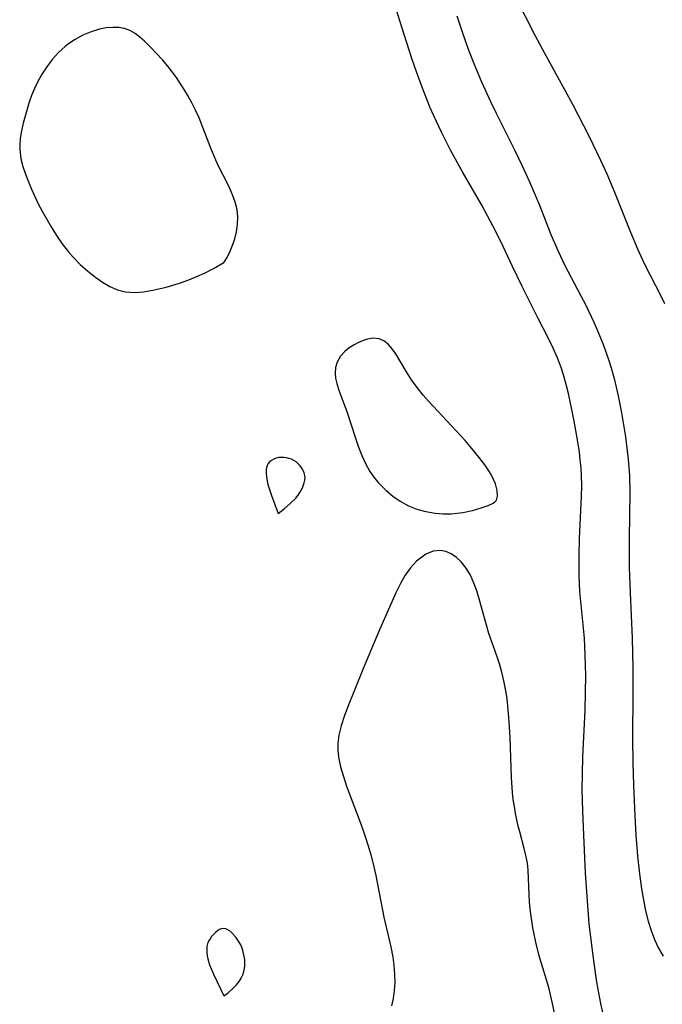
# Model space of a CAD drawing. Header units: metres. Extents: x 1073367 to 1082519, y 1569854 to 1574957.
# Tile 772 of 1056: x 1080981 to 1081099, y 1571286 to 1571468. Entities that reach past the tile are written whole.
import ezdxf

# ---------------------------------------------------------------- set-up
doc = ezdxf.new("R2010")
doc.units = ezdxf.units.M
doc.layers.add('CGG_CurvaNivelLidar_v1', color=253, linetype='Continuous', lineweight=30)

msp = doc.modelspace()

# ---------------------------------------------------------------- linework, layer by layer
at = {"layer": 'CGG_CurvaNivelLidar_v1'}
for p, q in [((1081051.7171, 1571464.9125, 76.5), (1081048.3647, 1571475.5982, 76.5)), ((1081075.8694, 1571464.8636, 75.5), (1081072.2912, 1571471.8441, 75.5)), ((1081061.4671, 1571468.3773, 76), (1081062.4974, 1571465.2152, 76)), ((1080996.7687, 1571466.1379, 77), (1080995.5071, 1571465.888, 77)), ((1080998.0132, 1571466.2426, 77), (1080996.7687, 1571466.1379, 77)), ((1080999.1062, 1571466.1964, 77), (1080998.0132, 1571466.2426, 77)), ((1081000.1561, 1571466.0058, 77), (1080999.1062, 1571466.1964, 77)), ((1081001.1456, 1571465.6572, 77), (1081000.1561, 1571466.0058, 77)), ((1080992.4797, 1571464.782, 77), (1080991.022, 1571463.9994, 77)), ((1080993.9829, 1571465.4162, 77), (1080992.4797, 1571464.782, 77)), ((1080995.5071, 1571465.888, 77), (1080993.9829, 1571465.4162, 77)), ((1081002.0875, 1571465.1261, 77), (1081001.1456, 1571465.6572, 77)), ((1081002.9768, 1571464.4528, 77), (1081002.0875, 1571465.1261, 77)), ((1081003.8427, 1571463.6768, 77), (1081002.9768, 1571464.4528, 77)), ((1081053.2213, 1571460.3284, 76.5), (1081051.7171, 1571464.9125, 76.5)), ((1081062.4974, 1571465.2152, 76), (1081063.562, 1571462.2264, 76)), ((1081077.2683, 1571462.2017, 75.5), (1081075.8694, 1571464.8636, 75.5)), ((1080989.1918, 1571462.7197, 77), (1080987.9545, 1571461.5815, 77)), ((1080989.6376, 1571463.0693, 77), (1080989.1918, 1571462.7197, 77)), ((1080991.022, 1571463.9994, 77), (1080989.6376, 1571463.0693, 77)), ((1081004.9684, 1571462.5679, 77), (1081003.8427, 1571463.6768, 77)), ((1081007.1297, 1571460.2516, 77), (1081004.9684, 1571462.5679, 77)), ((1080987.9545, 1571461.5815, 77), (1080986.8228, 1571460.3086, 77)), ((1081063.562, 1571462.2264, 76), (1081064.5979, 1571459.55, 76)), ((1081081.4677, 1571454.609, 75.5), (1081077.2683, 1571462.2017, 75.5)), ((1080985.789, 1571458.9314, 77), (1080984.8533, 1571457.4713, 77)), ((1080986.8228, 1571460.3086, 77), (1080985.789, 1571458.9314, 77)), ((1081008.1354, 1571459.0696, 77), (1081007.1297, 1571460.2516, 77)), ((1081008.9388, 1571458.0367, 77), (1081008.1354, 1571459.0696, 77)), ((1081054.016, 1571458.053, 76.5), (1081053.2213, 1571460.3284, 76.5)), ((1081064.5979, 1571459.55, 76), (1081066.0003, 1571456.1703, 76)), ((1080984.8533, 1571457.4713, 77), (1080984.1672, 1571456.2307, 77)), ((1081009.7119, 1571456.9662, 77), (1081008.9388, 1571458.0367, 77)), ((1081011.1675, 1571454.7649, 77), (1081009.7119, 1571456.9662, 77)), ((1081055.1256, 1571455.0334, 76.5), (1081054.016, 1571458.053, 76.5)), ((1080984.1672, 1571456.2307, 77), (1080983.551, 1571454.9541, 77)), ((1081066.0003, 1571456.1703, 76), (1081067.6403, 1571452.5436, 76)), ((1080983.0081, 1571453.6488, 77), (1080982.5691, 1571452.4113, 77)), ((1080983.551, 1571454.9541, 77), (1080983.0081, 1571453.6488, 77)), ((1081011.8458, 1571453.6403, 77), (1081011.1675, 1571454.7649, 77)), ((1081012.5845, 1571452.3051, 77), (1081011.8458, 1571453.6403, 77)), ((1081056.5617, 1571451.4052, 76.5), (1081055.1256, 1571455.0334, 76.5)), ((1081082.8568, 1571452.0249, 75.5), (1081081.4677, 1571454.609, 75.5)), ((1080982.5691, 1571452.4113, 77), (1080982.18, 1571451.164, 77)), ((1081013.2682, 1571450.9408, 77), (1081012.5845, 1571452.3051, 77)), ((1081067.6403, 1571452.5436, 76), (1081068.6259, 1571450.5187, 76)), ((1081085.8621, 1571446.1256, 75.5), (1081082.8568, 1571452.0249, 75.5)), ((1080982.18, 1571451.164, 77), (1080981.4529, 1571448.5292, 77)), ((1081013.8932, 1571449.5509, 77), (1081013.2682, 1571450.9408, 77)), ((1081057.2166, 1571449.8893, 76.5), (1081056.5617, 1571451.4052, 76.5)), ((1081058.6092, 1571446.8942, 76.5), (1081057.2166, 1571449.8893, 76.5)), ((1081068.6259, 1571450.5187, 76), (1081072.1466, 1571443.4948, 76)), ((1080981.4529, 1571448.5292, 77), (1080981.1354, 1571447.1506, 77)), ((1081014.6004, 1571447.7761, 77), (1081013.8932, 1571449.5509, 77)), ((1080981.1354, 1571447.1506, 77), (1080980.9066, 1571445.7781, 77)), ((1081016.0605, 1571443.9255, 77), (1081014.6004, 1571447.7761, 77)), ((1081060.2771, 1571443.6005, 76.5), (1081058.6092, 1571446.8942, 76.5)), ((1081088.0132, 1571441.6934, 75.5), (1081085.8621, 1571446.1256, 75.5)), ((1080980.9066, 1571445.7781, 77), (1080980.8075, 1571444.4092, 77)), ((1080980.8075, 1571444.4092, 77), (1080980.8228, 1571443.682, 77)), ((1080980.8228, 1571443.682, 77), (1080981.0454, 1571441.996, 77)), ((1081016.9693, 1571441.7261, 77), (1081016.0605, 1571443.9255, 77)), ((1081062.5149, 1571439.562, 76.5), (1081060.2771, 1571443.6005, 76.5)), ((1081072.1466, 1571443.4948, 76), (1081073.5079, 1571440.6903, 76)), ((1080981.0454, 1571441.996, 77), (1080981.4038, 1571440.5649, 77)), ((1080981.4038, 1571440.5649, 77), (1080981.8727, 1571439.1373, 77)), ((1081017.6132, 1571440.3429, 77), (1081016.9693, 1571441.7261, 77)), ((1081073.5079, 1571440.6903, 76), (1081074.8749, 1571437.7473, 76)), ((1081089.1996, 1571439.1118, 75.5), (1081088.0132, 1571441.6934, 75.5)), ((1080981.8727, 1571439.1373, 77), (1080982.4149, 1571437.7083, 77)), ((1081019.0062, 1571437.6411, 77), (1081017.6132, 1571440.3429, 77)), ((1081066.0666, 1571433.3962, 76.5), (1081062.5149, 1571439.562, 76.5)), ((1081090.6377, 1571435.7805, 75.5), (1081089.1996, 1571439.1118, 75.5)), ((1080982.4149, 1571437.7083, 77), (1080982.9724, 1571436.35, 77)), ((1081019.561, 1571436.4969, 77), (1081019.0062, 1571437.6411, 77)), ((1081074.8749, 1571437.7473, 76), (1081076.7411, 1571433.392, 76)), ((1080982.9724, 1571436.35, 77), (1080983.5721, 1571434.9955, 77)), ((1081020.0788, 1571435.3083, 77), (1081019.561, 1571436.4969, 77)), ((1081020.5573, 1571433.9812, 77), (1081020.0788, 1571435.3083, 77)), ((1081093.5403, 1571428.4043, 75.5), (1081090.6377, 1571435.7805, 75.5)), ((1080983.5721, 1571434.9955, 77), (1080984.2225, 1571433.655, 77)), ((1080984.2225, 1571433.655, 77), (1080984.9369, 1571432.3207, 77)), ((1081020.8998, 1571432.6245, 77), (1081020.5573, 1571433.9812, 77)), ((1081068.1873, 1571429.4799, 76.5), (1081066.0666, 1571433.3962, 76.5)), ((1081076.7411, 1571433.392, 76), (1081078.8259, 1571428.0334, 76)), ((1080984.9369, 1571432.3207, 77), (1080986.6308, 1571429.403, 77)), ((1081021.0602, 1571431.2457, 77), (1081020.8998, 1571432.6245, 77)), ((1081020.8024, 1571428.5054, 77), (1081021.0153, 1571429.8627, 77)), ((1081021.0153, 1571429.8627, 77), (1081021.0602, 1571431.2457, 77)), ((1080986.6308, 1571429.403, 77), (1080987.61, 1571427.8294, 77)), ((1080987.61, 1571427.8294, 77), (1080988.6489, 1571426.3024, 77)), ((1081020.4709, 1571427.211, 77), (1081020.8024, 1571428.5054, 77)), ((1081069.5734, 1571426.6836, 76.5), (1081068.1873, 1571429.4799, 76.5)), ((1081078.8259, 1571428.0334, 76), (1081080.1524, 1571424.8999, 76)), ((1081094.8313, 1571425.3031, 75.5), (1081093.5403, 1571428.4043, 75.5)), ((1080988.6489, 1571426.3024, 77), (1080989.7727, 1571424.8448, 77)), ((1081019.996, 1571425.8274, 77), (1081020.4709, 1571427.211, 77)), ((1081071.7271, 1571422.0878, 76.5), (1081069.5734, 1571426.6836, 76.5)), ((1080989.7727, 1571424.8448, 77), (1080990.6747, 1571423.8099, 77)), ((1081019.034, 1571423.7134, 77), (1081019.4942, 1571424.6416, 77)), ((1081019.4942, 1571424.6416, 77), (1081019.996, 1571425.8274, 77)), ((1081080.1524, 1571424.8999, 76), (1081081.3409, 1571422.435, 76)), ((1081096.0744, 1571422.6216, 75.5), (1081094.8313, 1571425.3031, 75.5)), ((1080990.6747, 1571423.8099, 77), (1080991.9809, 1571422.4891, 77)), ((1080991.9809, 1571422.4891, 77), (1080993.3533, 1571421.2645, 77)), ((1081016.5945, 1571421.7489, 77), (1081018.5, 1571422.864, 77)), ((1081018.5, 1571422.864, 77), (1081018.6823, 1571423.1023, 77)), ((1081018.6823, 1571423.1023, 77), (1081019.034, 1571423.7134, 77)), ((1081081.3409, 1571422.435, 76), (1081084.3663, 1571416.7127, 76)), ((1081099.229, 1571416.4888, 75.5), (1081096.0744, 1571422.6216, 75.5)), ((1080993.3533, 1571421.2645, 77), (1080994.7681, 1571420.1337, 77)), ((1081013.5904, 1571420.2981, 77), (1081015.03, 1571420.9489, 77)), ((1081015.03, 1571420.9489, 77), (1081016.5945, 1571421.7489, 77)), ((1081073.5111, 1571418.3782, 76.5), (1081071.7271, 1571422.0878, 76.5)), ((1080994.7681, 1571420.1337, 77), (1080996.0857, 1571419.1955, 77)), ((1080996.0857, 1571419.1955, 77), (1080997.4396, 1571418.3901, 77)), ((1081007.827, 1571418.2832, 77), (1081010.2861, 1571419.0391, 77)), ((1081010.2861, 1571419.0391, 77), (1081011.9939, 1571419.6534, 77)), ((1081011.9939, 1571419.6534, 77), (1081013.5904, 1571420.2981, 77)), ((1080997.4396, 1571418.3901, 77), (1080998.8512, 1571417.7784, 77)), ((1080998.8512, 1571417.7784, 77), (1081000.3442, 1571417.4149, 77)), ((1081000.3442, 1571417.4149, 77), (1081002.0747, 1571417.3234, 77)), ((1081002.0747, 1571417.3234, 77), (1081003.6646, 1571417.4385, 77)), ((1081003.6646, 1571417.4385, 77), (1081005.3667, 1571417.7038, 77)), ((1081005.3667, 1571417.7038, 77), (1081007.827, 1571418.2832, 77)), ((1081076.4031, 1571412.626, 76.5), (1081073.5111, 1571418.3782, 76.5)), ((1081084.3663, 1571416.7127, 76), (1081085.2015, 1571415.0678, 76)), ((1081099.8239, 1571415.2272, 75.5), (1081099.229, 1571416.4888, 75.5)), ((1081085.2015, 1571415.0678, 76), (1081086.7308, 1571411.8415, 76)), ((1081078.36, 1571408.8246, 76.5), (1081076.4031, 1571412.626, 76.5)), ((1081086.7308, 1571411.8415, 76), (1081087.3449, 1571410.4227, 76)), ((1081087.3449, 1571410.4227, 76), (1081088.4914, 1571407.553, 76)), ((1081043.4603, 1571408.1216, 77), (1081042.5398, 1571407.6595, 77)), ((1081044.7303, 1571408.6078, 77), (1081043.4603, 1571408.1216, 77)), ((1081045.9712, 1571408.8562, 77), (1081044.7303, 1571408.6078, 77)), ((1081047.1416, 1571408.7587, 77), (1081045.9712, 1571408.8562, 77)), ((1081047.9949, 1571408.3712, 77), (1081047.1416, 1571408.7587, 77)), ((1081048.7852, 1571407.7447, 77), (1081047.9949, 1571408.3712, 77)), ((1081079.2161, 1571407.0546, 76.5), (1081078.36, 1571408.8246, 76.5)), ((1081040.7306, 1571406.3694, 77), (1081039.9974, 1571405.5688, 77)), ((1081041.5927, 1571407.0649, 77), (1081040.7306, 1571406.3694, 77)), ((1081042.5398, 1571407.6595, 77), (1081041.5927, 1571407.0649, 77)), ((1081049.5195, 1571406.9317, 77), (1081048.7852, 1571407.7447, 77)), ((1081050.2029, 1571405.9753, 77), (1081049.5195, 1571406.9317, 77)), ((1081080.0032, 1571405.2559, 76.5), (1081079.2161, 1571407.0546, 76.5)), ((1081088.4914, 1571407.553, 76), (1081089.5032, 1571404.7207, 76)), ((1081039.3504, 1571404.4494, 77), (1081039.0715, 1571403.4694, 77)), ((1081039.9974, 1571405.5688, 77), (1081039.3504, 1571404.4494, 77)), ((1081052.1696, 1571402.6595, 77), (1081050.2029, 1571405.9753, 77)), ((1081080.7442, 1571403.2897, 76.5), (1081080.0032, 1571405.2559, 76.5)), ((1081089.5032, 1571404.7207, 76), (1081089.9171, 1571403.3984, 76)), ((1081039.0715, 1571403.4694, 77), (1081038.9979, 1571402.4143, 77)), ((1081038.9979, 1571402.4143, 77), (1081039.0894, 1571401.4665, 77)), ((1081053.099, 1571401.2021, 77), (1081052.1696, 1571402.6595, 77)), ((1081081.2544, 1571401.6878, 76.5), (1081080.7442, 1571403.2897, 76.5)), ((1081089.9171, 1571403.3984, 76), (1081090.4687, 1571401.416, 76)), ((1081039.0894, 1571401.4665, 77), (1081039.2991, 1571400.4963, 77)), ((1081054.3239, 1571399.4891, 77), (1081053.099, 1571401.2021, 77)), ((1081081.7042, 1571400.0646, 76.5), (1081081.2544, 1571401.6878, 76.5)), ((1081090.4687, 1571401.416, 76), (1081091.2315, 1571398.2346, 76)), ((1081039.2991, 1571400.4963, 77), (1081039.6835, 1571399.2666, 77)), ((1081039.6835, 1571399.2666, 77), (1081041.2021, 1571395.1377, 77)), ((1081055.2422, 1571398.3548, 77), (1081054.3239, 1571399.4891, 77)), ((1081082.0458, 1571398.6881, 76.5), (1081081.7042, 1571400.0646, 76.5)), ((1081056.2123, 1571397.2444, 77), (1081055.2422, 1571398.3548, 77)), ((1081060.4825, 1571392.7003, 77), (1081056.2123, 1571397.2444, 77)), ((1081082.7576, 1571395.4231, 76.5), (1081082.0458, 1571398.6881, 76.5)), ((1081091.2315, 1571398.2346, 76), (1081091.8606, 1571395.0781, 76)), ((1081041.2021, 1571395.1377, 77), (1081042.752, 1571390.4169, 77)), ((1081083.1254, 1571393.5355, 76.5), (1081082.7576, 1571395.4231, 76.5)), ((1081083.6651, 1571390.481, 76.5), (1081083.1254, 1571393.5355, 76.5)), ((1081091.8606, 1571395.0781, 76), (1081092.5717, 1571390.6774, 76)), ((1081062.9669, 1571389.9652, 77), (1081060.4825, 1571392.7003, 77)), ((1081042.752, 1571390.4169, 77), (1081043.3286, 1571388.7787, 77)), ((1081064.2459, 1571388.4937, 77), (1081062.9669, 1571389.9652, 77)), ((1081084.0619, 1571387.8465, 76.5), (1081083.6651, 1571390.481, 76.5)), ((1081092.5717, 1571390.6774, 76), (1081092.9159, 1571388.0543, 76)), ((1081043.3286, 1571388.7787, 77), (1081043.9425, 1571387.2262, 77)), ((1081065.5961, 1571386.8689, 77), (1081064.2459, 1571388.4937, 77)), ((1081084.2406, 1571386.3973, 76.5), (1081084.0619, 1571387.8465, 76.5)), ((1081092.9159, 1571388.0543, 76), (1081093.0779, 1571386.5387, 76)), ((1081026.919, 1571386.0442, 77), (1081026.6384, 1571385.7146, 77)), ((1081027.2691, 1571386.3187, 77), (1081026.919, 1571386.0442, 77)), ((1081027.6703, 1571386.5414, 77), (1081027.2691, 1571386.3187, 77)), ((1081028.109, 1571386.7109, 77), (1081027.6703, 1571386.5414, 77)), ((1081028.5751, 1571386.8204, 77), (1081028.109, 1571386.7109, 77)), ((1081029.0455, 1571386.863, 77), (1081028.5751, 1571386.8204, 77)), ((1081029.5255, 1571386.85, 77), (1081029.0455, 1571386.863, 77)), ((1081030.0068, 1571386.7885, 77), (1081029.5255, 1571386.85, 77)), ((1081030.4812, 1571386.6812, 77), (1081030.0068, 1571386.7885, 77)), ((1081030.9402, 1571386.5265, 77), (1081030.4812, 1571386.6812, 77)), ((1081031.374, 1571386.3187, 77), (1081030.9402, 1571386.5265, 77)), ((1081031.8012, 1571386.0317, 77), (1081031.374, 1571386.3187, 77)), ((1081032.1902, 1571385.6911, 77), (1081031.8012, 1571386.0317, 77)), ((1081043.9425, 1571387.2262, 77), (1081044.6337, 1571385.7225, 77)), ((1081066.8078, 1571385.2574, 77), (1081065.5961, 1571386.8689, 77)), ((1081084.3812, 1571384.946, 76.5), (1081084.2406, 1571386.3973, 76.5)), ((1081093.0779, 1571386.5387, 76), (1081093.2995, 1571383.4999, 76)), ((1081026.2737, 1571384.5607, 77), (1081026.2511, 1571384.1228, 77)), ((1081026.3403, 1571384.9778, 77), (1081026.2737, 1571384.5607, 77)), ((1081026.4583, 1571385.3658, 77), (1081026.3403, 1571384.9778, 77)), ((1081026.6384, 1571385.7146, 77), (1081026.4583, 1571385.3658, 77)), ((1081032.5419, 1571385.3109, 77), (1081032.1902, 1571385.6911, 77)), ((1081032.853, 1571384.9011, 77), (1081032.5419, 1571385.3109, 77)), ((1081033.1161, 1571384.4687, 77), (1081032.853, 1571384.9011, 77)), ((1081033.3183, 1571384.018, 77), (1081033.1161, 1571384.4687, 77)), ((1081044.6337, 1571385.7225, 77), (1081045.4274, 1571384.2912, 77)), ((1081045.4274, 1571384.2912, 77), (1081046.1361, 1571383.2404, 77)), ((1081067.7953, 1571383.6848, 77), (1081066.8078, 1571385.2574, 77)), ((1081084.4737, 1571383.4922, 76.5), (1081084.3812, 1571384.946, 76.5)), ((1081026.2511, 1571384.1228, 77), (1081026.3184, 1571383.2288, 77)), ((1081026.3184, 1571383.2288, 77), (1081026.6153, 1571381.87, 77)), ((1081033.4404, 1571383.5511, 77), (1081033.3183, 1571384.018, 77)), ((1081033.3203, 1571382.1865, 77), (1081033.4216, 1571382.6476, 77)), ((1081033.4216, 1571382.6476, 77), (1081033.4669, 1571383.1039, 77)), ((1081033.4669, 1571383.1039, 77), (1081033.4404, 1571383.5511, 77)), ((1081046.1361, 1571383.2404, 77), (1081046.9252, 1571382.2579, 77)), ((1081068.2383, 1571382.8024, 77), (1081067.7953, 1571383.6848, 77)), ((1081068.5745, 1571381.9599, 77), (1081068.2383, 1571382.8024, 77)), ((1081084.5125, 1571381.5847, 76.5), (1081084.4737, 1571383.4922, 76.5)), ((1081093.2995, 1571383.4999, 76), (1081093.3706, 1571380.2442, 76)), ((1081026.6153, 1571381.87, 77), (1081027.2709, 1571379.8606, 77)), ((1081032.5216, 1571380.3602, 77), (1081032.9914, 1571381.264, 77)), ((1081032.9914, 1571381.264, 77), (1081033.3203, 1571382.1865, 77)), ((1081046.9252, 1571382.2579, 77), (1081047.6591, 1571381.4784, 77)), ((1081047.6591, 1571381.4784, 77), (1081048.4391, 1571380.7419, 77)), ((1081048.4391, 1571380.7419, 77), (1081049.6614, 1571379.71, 77)), ((1081068.8794, 1571380.7668, 77), (1081068.5745, 1571381.9599, 77)), ((1081068.9343, 1571379.7071, 77), (1081068.8794, 1571380.7668, 77)), ((1081084.479, 1571379.6733, 76.5), (1081084.5125, 1571381.5847, 76.5)), ((1081027.2709, 1571379.8606, 77), (1081028.5, 1571376.5109, 77)), ((1081030.6664, 1571378.3088, 77), (1081031.7304, 1571379.3505, 77)), ((1081031.7304, 1571379.3505, 77), (1081032.1826, 1571379.8801, 77)), ((1081032.1826, 1571379.8801, 77), (1081032.5216, 1571380.3602, 77)), ((1081049.6614, 1571379.71, 77), (1081050.9736, 1571378.757, 77)), ((1081050.9736, 1571378.757, 77), (1081052.5387, 1571377.9127, 77)), ((1081068.5, 1571378.6312, 77), (1081068.7791, 1571378.9389, 77)), ((1081068.7791, 1571378.9389, 77), (1081068.9343, 1571379.7071, 77)), ((1081084.1021, 1571371.9209, 76.5), (1081084.479, 1571379.6733, 76.5)), ((1081093.3706, 1571380.2442, 76), (1081093.2575, 1571371.9734, 76)), ((1081028.5, 1571376.5109, 77), (1081029.6047, 1571377.3987, 77)), ((1081029.6047, 1571377.3987, 77), (1081030.6664, 1571378.3088, 77)), ((1081052.5387, 1571377.9127, 77), (1081054.0724, 1571377.3151, 77)), ((1081054.0724, 1571377.3151, 77), (1081055.7318, 1571376.8567, 77)), ((1081062.5558, 1571376.6736, 77), (1081064.3667, 1571377.0667, 77)), ((1081064.3667, 1571377.0667, 77), (1081065.9448, 1571377.5383, 77)), ((1081065.9448, 1571377.5383, 77), (1081067.2114, 1571378.0065, 77)), ((1081067.2114, 1571378.0065, 77), (1081068.1856, 1571378.4387, 77)), ((1081068.1856, 1571378.4387, 77), (1081068.5, 1571378.6312, 77)), ((1081055.7318, 1571376.8567, 77), (1081057.4668, 1571376.5534, 77)), ((1081057.4668, 1571376.5534, 77), (1081058.9463, 1571376.4294, 77)), ((1081058.9463, 1571376.4294, 77), (1081060.4168, 1571376.4338, 77)), ((1081060.4168, 1571376.4338, 77), (1081062.5558, 1571376.6736, 77)), ((1081084.0117, 1571368.7576, 76.5), (1081084.1021, 1571371.9209, 76.5)), ((1081093.2575, 1571371.9734, 76), (1081093.2786, 1571366.5615, 76)), ((1081058.3958, 1571369.7096, 77), (1081057.0709, 1571369.5379, 77)), ((1081059.4366, 1571369.5198, 77), (1081058.3958, 1571369.7096, 77)), ((1081054.5013, 1571368.1064, 77), (1081054.0382, 1571367.6957, 77)), ((1081055.7593, 1571368.9786, 77), (1081054.5013, 1571368.1064, 77)), ((1081057.0709, 1571369.5379, 77), (1081055.7593, 1571368.9786, 77)), ((1081060.4446, 1571369.073, 77), (1081059.4366, 1571369.5198, 77)), ((1081061.4018, 1571368.4129, 77), (1081060.4446, 1571369.073, 77)), ((1081062.2876, 1571367.5711, 77), (1081061.4018, 1571368.4129, 77)), ((1081084.001, 1571366.709, 76.5), (1081084.0117, 1571368.7576, 76.5)), ((1081052.934, 1571366.4974, 77), (1081051.9343, 1571365.1193, 77)), ((1081054.0382, 1571367.6957, 77), (1081052.934, 1571366.4974, 77)), ((1081063.1917, 1571366.416, 77), (1081062.2876, 1571367.5711, 77)), ((1081063.9723, 1571365.1031, 77), (1081063.1917, 1571366.416, 77)), ((1081084.0267, 1571365.1245, 76.5), (1081084.001, 1571366.709, 76.5)), ((1081093.2786, 1571366.5615, 76), (1081093.4212, 1571361.8701, 76)), ((1081051.9343, 1571365.1193, 77), (1081051.0481, 1571363.6028, 77)), ((1081064.6238, 1571363.6726, 77), (1081063.9723, 1571365.1031, 77)), ((1081084.1804, 1571362.1371, 76.5), (1081084.0267, 1571365.1245, 76.5)), ((1081051.0481, 1571363.6028, 77), (1081050.2226, 1571361.8797, 77)), ((1081065.1214, 1571362.2451, 77), (1081064.6238, 1571363.6726, 77)), ((1081050.2226, 1571361.8797, 77), (1081047.2002, 1571355.0412, 77)), ((1081065.5566, 1571360.7709, 77), (1081065.1214, 1571362.2451, 77)), ((1081067.3523, 1571354.3741, 77), (1081065.5566, 1571360.7709, 77)), ((1081084.9839, 1571353.4705, 76.5), (1081084.1804, 1571362.1371, 76.5)), ((1081093.4212, 1571361.8701, 76), (1081093.8025, 1571353.4922, 76)), ((1081047.2002, 1571355.0412, 77), (1081044.2135, 1571348.0038, 77)), ((1081068.8586, 1571350.2326, 77), (1081067.3523, 1571354.3741, 77)), ((1081085.1604, 1571350.3623, 76.5), (1081084.9839, 1571353.4705, 76.5)), ((1081093.8025, 1571353.4922, 76), (1081093.9264, 1571347.9708, 76)), ((1081069.3405, 1571348.7365, 77), (1081068.8586, 1571350.2326, 77)), ((1081085.2201, 1571348.4673, 76.5), (1081085.1604, 1571350.3623, 76.5)), ((1081044.2135, 1571348.0038, 77), (1081042.5977, 1571343.8986, 77)), ((1081069.7763, 1571347.1993, 77), (1081069.3405, 1571348.7365, 77)), ((1081085.2478, 1571346.5708, 76.5), (1081085.2201, 1571348.4673, 76.5)), ((1081093.9264, 1571347.9708, 76), (1081093.9395, 1571343.4897, 76)), ((1081070.1549, 1571345.6271, 77), (1081069.7763, 1571347.1993, 77)), ((1081085.225, 1571343.5066, 76.5), (1081085.2478, 1571346.5708, 76.5)), ((1081070.5535, 1571343.4831, 77), (1081070.1549, 1571345.6271, 77)), ((1081042.5977, 1571343.8986, 77), (1081041.2995, 1571340.7214, 77)), ((1081070.7205, 1571342.2978, 77), (1081070.5535, 1571343.4831, 77)), ((1081085.1107, 1571340.2138, 76.5), (1081085.225, 1571343.5066, 76.5)), ((1081093.9395, 1571343.4897, 76), (1081093.8562, 1571335.0003, 76)), ((1081041.2995, 1571340.7214, 77), (1081040.6481, 1571339.012, 77)), ((1081071.0125, 1571339.6054, 77), (1081070.7205, 1571342.2978, 77)), ((1081040.6481, 1571339.012, 77), (1081040.093, 1571337.3044, 77)), ((1081071.1378, 1571338.0995, 77), (1081071.0125, 1571339.6054, 77)), ((1081084.7112, 1571331.534, 76.5), (1081085.1107, 1571340.2138, 76.5)), ((1081040.093, 1571337.3044, 77), (1081039.688, 1571335.5914, 77)), ((1081071.3038, 1571335.0783, 77), (1081071.1378, 1571338.0995, 77)), ((1081039.688, 1571335.5914, 77), (1081039.5058, 1571334.095, 77)), ((1081039.5058, 1571334.095, 77), (1081039.4966, 1571332.9073, 77)), ((1081071.5347, 1571327.7721, 77), (1081071.3038, 1571335.0783, 77)), ((1081093.8562, 1571335.0003, 76), (1081093.909, 1571330.399, 76)), ((1081039.4966, 1571332.9073, 77), (1081039.6341, 1571331.548, 77)), ((1081039.6341, 1571331.548, 77), (1081040.0028, 1571329.7691, 77)), ((1081084.6355, 1571328.5361, 76.5), (1081084.7112, 1571331.534, 76.5)), ((1081040.0028, 1571329.7691, 77), (1081040.5209, 1571327.9861, 77)), ((1081093.909, 1571330.399, 76), (1081094.0474, 1571326.3803, 76)), ((1081040.5209, 1571327.9861, 77), (1081041.1305, 1571326.1935, 77)), ((1081084.6112, 1571325.5025, 76.5), (1081084.6355, 1571328.5361, 76.5)), ((1081041.1305, 1571326.1935, 77), (1081043.798, 1571319.0529, 77)), ((1081071.734, 1571324.9907, 77), (1081071.5347, 1571327.7721, 77)), ((1081094.0474, 1571326.3803, 76), (1081094.3061, 1571320.6912, 76)), ((1081071.8816, 1571323.7032, 77), (1081071.734, 1571324.9907, 77)), ((1081084.6823, 1571321.6541, 76.5), (1081084.6112, 1571325.5025, 76.5)), ((1081072.0735, 1571322.4232, 77), (1081071.8816, 1571323.7032, 77)), ((1081072.3022, 1571321.1564, 77), (1081072.0735, 1571322.4232, 77)), ((1081072.8001, 1571318.8106, 77), (1081072.3022, 1571321.1564, 77)), ((1081084.8631, 1571317.1467, 76.5), (1081084.6823, 1571321.6541, 76.5)), ((1081094.3061, 1571320.6912, 76), (1081094.5073, 1571317.2054, 76)), ((1081043.798, 1571319.0529, 77), (1081044.5081, 1571317.0465, 77)), ((1081073.064, 1571317.7322, 77), (1081072.8001, 1571318.8106, 77)), ((1081044.5081, 1571317.0465, 77), (1081045.1139, 1571315.1868, 77)), ((1081073.9057, 1571314.6835, 77), (1081073.064, 1571317.7322, 77)), ((1081085.2191, 1571310.1775, 76.5), (1081084.8631, 1571317.1467, 76.5)), ((1081094.5073, 1571317.2054, 76), (1081094.8081, 1571313.2779, 76)), ((1081045.1139, 1571315.1868, 77), (1081045.655, 1571313.3083, 77)), ((1081074.266, 1571313.1589, 77), (1081073.9057, 1571314.6835, 77)), ((1081045.655, 1571313.3083, 77), (1081046.1485, 1571311.2728, 77)), ((1081074.4725, 1571311.9383, 77), (1081074.266, 1571313.1589, 77)), ((1081074.6082, 1571310.7049, 77), (1081074.4725, 1571311.9383, 77)), ((1081094.8081, 1571313.2779, 76), (1081095.1646, 1571309.9691, 76)), ((1081046.1485, 1571311.2728, 77), (1081046.487, 1571309.686, 77)), ((1081046.487, 1571309.686, 77), (1081047.9838, 1571302.0145, 77)), ((1081074.8079, 1571306.1388, 77), (1081074.6082, 1571310.7049, 77)), ((1081085.5534, 1571304.9744, 76.5), (1081085.2191, 1571310.1775, 76.5)), ((1081095.1646, 1571309.9691, 76), (1081095.538, 1571307.2529, 76)), ((1081074.8931, 1571304.8161, 77), (1081074.8079, 1571306.1388, 77)), ((1081095.538, 1571307.2529, 76), (1081095.7574, 1571305.9025, 76)), ((1081075.0115, 1571303.4872, 77), (1081074.8931, 1571304.8161, 77)), ((1081085.9009, 1571300.8144, 76.5), (1081085.5534, 1571304.9744, 76.5)), ((1081095.7574, 1571305.9025, 76), (1081096.2982, 1571303.1641, 76)), ((1081075.2242, 1571301.7505, 77), (1081075.0115, 1571303.4872, 77)), ((1081096.2982, 1571303.1641, 76), (1081096.7854, 1571301.2312, 76)), ((1081047.9838, 1571302.0145, 77), (1081049.2685, 1571296.5014, 77)), ((1081075.5036, 1571300.0149, 77), (1081075.2242, 1571301.7505, 77)), ((1081086.2815, 1571297.3002, 76.5), (1081085.9009, 1571300.8144, 76.5)), ((1081096.7854, 1571301.2312, 76), (1081097.3138, 1571299.5146, 76)), ((1081016.5564, 1571298.8076, 77), (1081016.2219, 1571298.4211, 77)), ((1081016.9144, 1571299.1568, 77), (1081016.5564, 1571298.8076, 77)), ((1081017.2882, 1571299.4586, 77), (1081016.9144, 1571299.1568, 77)), ((1081017.6721, 1571299.6989, 77), (1081017.2882, 1571299.4586, 77)), ((1081018.0615, 1571299.858, 77), (1081017.6721, 1571299.6989, 77)), ((1081018.4523, 1571299.9102, 77), (1081018.0615, 1571299.858, 77)), ((1081018.8424, 1571299.8345, 77), (1081018.4523, 1571299.9102, 77)), ((1081019.2288, 1571299.6516, 77), (1081018.8424, 1571299.8345, 77)), ((1081019.61, 1571299.3879, 77), (1081019.2288, 1571299.6516, 77)), ((1081019.9837, 1571299.0631, 77), (1081019.61, 1571299.3879, 77)), ((1081020.6961, 1571298.284, 77), (1081019.9837, 1571299.0631, 77)), ((1081076.0527, 1571297.3758, 77), (1081075.5036, 1571300.0149, 77)), ((1081097.3138, 1571299.5146, 76), (1081097.9325, 1571297.8543, 76)), ((1081015.4731, 1571297.0848, 77), (1081015.3545, 1571296.5561, 77)), ((1081015.6653, 1571297.558, 77), (1081015.4731, 1571297.0848, 77)), ((1081015.9205, 1571298.0035, 77), (1081015.6653, 1571297.558, 77)), ((1081016.2219, 1571298.4211, 77), (1081015.9205, 1571298.0035, 77)), ((1081021.328, 1571297.3828, 77), (1081020.6961, 1571298.284, 77)), ((1081021.5941, 1571296.8937, 77), (1081021.328, 1571297.3828, 77)), ((1081076.677, 1571294.8912, 77), (1081076.0527, 1571297.3758, 77)), ((1081086.771, 1571293.5074, 76.5), (1081086.2815, 1571297.3002, 76.5)), ((1081097.9325, 1571297.8543, 76), (1081098.6559, 1571296.2709, 76)), ((1081015.3545, 1571296.5561, 77), (1081015.3102, 1571296.0042, 77)), ((1081015.3102, 1571296.0042, 77), (1081015.3251, 1571295.4373, 77)), ((1081015.3251, 1571295.4373, 77), (1081015.3894, 1571294.8619, 77)), ((1081021.8141, 1571296.3816, 77), (1081021.5941, 1571296.8937, 77)), ((1081021.9931, 1571295.8502, 77), (1081021.8141, 1571296.3816, 77)), ((1081022.2438, 1571294.7517, 77), (1081021.9931, 1571295.8502, 77)), ((1081049.2685, 1571296.5014, 77), (1081049.6374, 1571294.5868, 77)), ((1081098.6559, 1571296.2709, 76), (1081099.5067, 1571294.7926, 76)), ((1081015.3894, 1571294.8619, 77), (1081015.4976, 1571294.2838, 77)), ((1081015.4976, 1571294.2838, 77), (1081015.8203, 1571293.1972, 77)), ((1081022.3153, 1571294.1928, 77), (1081022.2438, 1571294.7517, 77)), ((1081022.3455, 1571293.6321, 77), (1081022.3153, 1571294.1928, 77)), ((1081022.3286, 1571293.0727, 77), (1081022.3455, 1571293.6321, 77)), ((1081049.6374, 1571294.5868, 77), (1081049.8371, 1571293.1694, 77)), ((1081078.4121, 1571289.0425, 77), (1081076.677, 1571294.8912, 77)), ((1081087.31, 1571289.9736, 76.5), (1081086.771, 1571293.5074, 76.5)), ((1081015.8203, 1571293.1972, 77), (1081016.618, 1571291.3699, 77)), ((1081021.9566, 1571291.3509, 77), (1081022.1582, 1571291.9561, 77)), ((1081022.1582, 1571291.9561, 77), (1081022.2686, 1571292.5174, 77)), ((1081022.2686, 1571292.5174, 77), (1081022.3286, 1571293.0727, 77)), ((1081049.8371, 1571293.1694, 77), (1081049.9783, 1571291.429, 77)), ((1081016.618, 1571291.3699, 77), (1081018.5, 1571287.4679, 77)), ((1081020.799, 1571289.4907, 77), (1081021.2864, 1571290.1116, 77)), ((1081021.2864, 1571290.1116, 77), (1081021.6641, 1571290.7261, 77)), ((1081021.6641, 1571290.7261, 77), (1081021.9566, 1571291.3509, 77)), ((1081050.0003, 1571289.9178, 77), (1081049.921, 1571288.4379, 77)), ((1081049.9783, 1571291.429, 77), (1081050.0003, 1571289.9178, 77)), ((1081088.0181, 1571286.0711, 76.5), (1081087.31, 1571289.9736, 76.5)), ((1081018.5, 1571287.4679, 77), (1081019.2501, 1571288.0292, 77)), ((1081019.2501, 1571288.0292, 77), (1081020.2673, 1571288.9277, 77)), ((1081020.2673, 1571288.9277, 77), (1081020.799, 1571289.4907, 77)), ((1081049.921, 1571288.4379, 77), (1081049.7293, 1571287.0041, 77)), ((1081079.1385, 1571286.0872, 77), (1081078.4121, 1571289.0425, 77)), ((1081049.7293, 1571287.0041, 77), (1081049.4071, 1571285.6346, 77)), ((1081079.6678, 1571283.4398, 77), (1081079.1385, 1571286.0872, 77)), ((1081088.4332, 1571284.1365, 76.5), (1081088.0181, 1571286.0711, 76.5))]:
    msp.add_line(p, q, dxfattribs=at)

doc.saveas('drawing.dxf')
